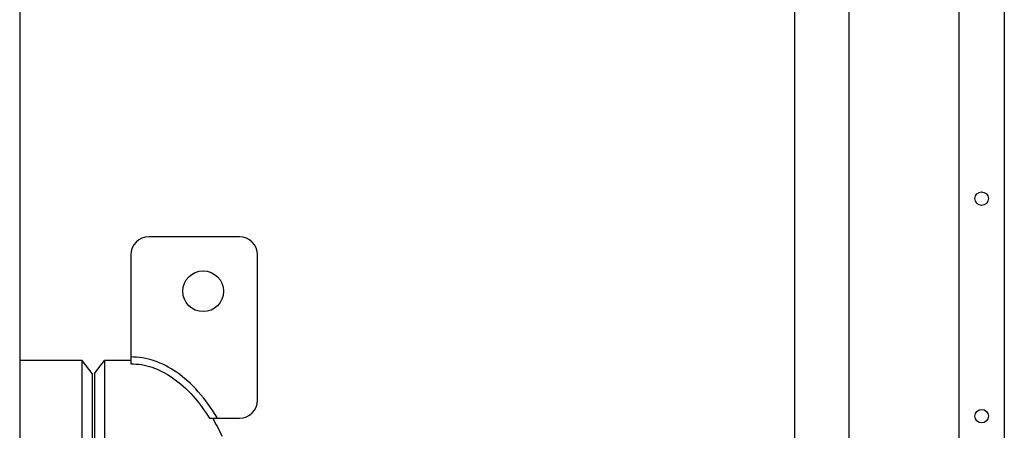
# Model space of a CAD drawing. Header units: inches. Extents: x 36 to 1719, y -84 to 1122.
# Tile 369 of 550: x 1026 to 1080, y 265 to 287. Entities that reach past the tile are written whole.
import ezdxf

# ---------------------------------------------------------------- set-up
doc = ezdxf.new("R2010")
doc.units = ezdxf.units.IN
doc.header["$LTSCALE"] = 48
doc.header["$MEASUREMENT"] = 0
doc.layers.add('Visible (ANSI)', color=7, linetype='Continuous', lineweight=30)

msp = doc.modelspace()

# ---------------------------------------------------------------- linework, layer by layer
at = {"layer": 'Visible (ANSI)'}
for p, q in [((1025.91768, 416.10943), (1025.91768, 253.24343)), ((1077.74768, 243.10943), (1077.74768, 354.42377)), ((1080.24768, 354.42377), (1080.24768, 243.10943)), ((1068.66768, 347.2802), (1068.66768, 240.98443)), ((1071.66768, 347.2802), (1071.66768, 240.98443)), ((1038.04268, 275.48443), (1033.04268, 275.48443)), ((1032.04268, 274.48443), (1032.04268, 268.85943)), ((1039.04268, 266.48443), (1039.04268, 274.48443)), ((1029.36137, 268.67193), (1025.91768, 268.67193)), ((1029.91768, 267.94693), (1029.36137, 268.67193)), ((1029.36137, 251.10943), (1029.36137, 268.67193)), ((1030.04268, 267.94193), (1030.60283, 268.67193)), ((1032.04268, 268.67193), (1030.60283, 268.67193)), ((1030.60283, 268.67193), (1030.60283, 243.17193)), ((1032.04268, 268.85943), (1032.04268, 268.48443)), ((1029.91768, 267.94693), (1029.91768, 251.10943)), ((1030.04268, 267.94193), (1030.04268, 251.10943)), ((1036.39224, 265.48443), (1036.83221, 265.48443)), ((1036.83221, 265.48443), (1038.04268, 265.48443))]:
    msp.add_line(p, q, dxfattribs=at)
for centre, radius in [((1078.99768, 277.59443), 0.375), ((1078.99768, 277.59443), 0.375), ((1036.04268, 272.48443), 1.125), ((1078.99768, 265.59443), 0.375), ((1078.99768, 265.59443), 0.375)]:
    msp.add_circle(centre, radius, dxfattribs=at)
for centre, start, end in [((1033.04268, 274.48443), 90, 180), ((1038.04268, 274.48443), 0, 90), ((1038.04268, 266.48443), 270, 0)]:
    msp.add_arc(centre, 1, start, end, dxfattribs=at)
for points, knots in [([(1036.83221, 265.48443), (1036.50678, 266.02722), (1036.15273, 266.51555), (1035.39594, 267.3661), (1034.99313, 267.72839), (1034.57083, 268.01966), (1034.17472, 268.29287), (1033.76131, 268.50353), (1032.91287, 268.78697), (1032.47788, 268.85943), (1032.04268, 268.85943)], [2.418227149, 2.418227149, 2.418227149, 2.418227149, 2.604857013, 2.604857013, 2.791486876, 2.791486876, 2.791486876, 2.966539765, 2.966539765, 3.141592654, 3.141592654, 3.141592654, 3.141592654]), ([(1032.04268, 268.48443), (1032.43655, 268.48443), (1032.83041, 268.41914), (1033.60611, 268.16), (1033.98794, 267.96615), (1034.35791, 267.71097), (1034.75236, 267.43891), (1035.13331, 267.09713), (1035.81028, 266.33629), (1036.11098, 265.93211), (1036.39224, 265.48443)], [-3.141592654, -3.141592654, -3.141592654, -3.141592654, -2.966539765, -2.966539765, -2.791486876, -2.791486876, -2.791486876, -2.604857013, -2.604857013, -2.441381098, -2.441381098, -2.441381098, -2.441381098])]:
    msp.add_open_spline(points, degree=3, knots=knots, dxfattribs=at)
msp.add_open_spline([(1036.55199, 265.48443), (1036.73827, 265.17075), (1036.91423, 264.83837), (1037.07937, 264.48922)], degree=3, dxfattribs=at)

doc.saveas('drawing.dxf')
